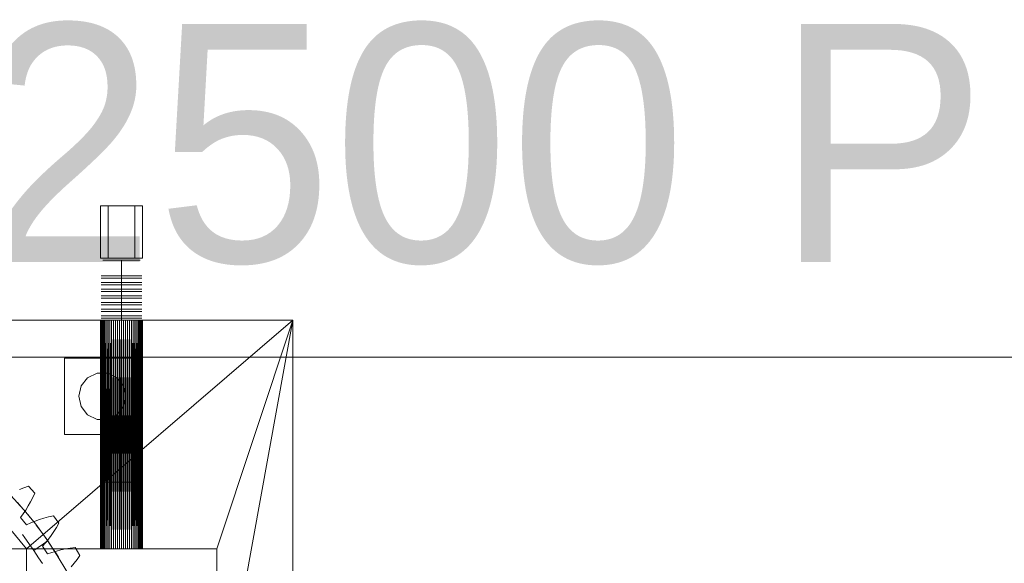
# Model space of a CAD drawing. Header units: millimetres. Extents: x -2233 to 61924, y -68080 to 6847.
# Tile 828 of 1056: x 25543 to 26578, y 1925 to 2495. Entities that reach past the tile are written whole.
import ezdxf

# ---------------------------------------------------------------- set-up
doc = ezdxf.new("R2010")
doc.units = ezdxf.units.MM
doc.layers.add('COTAS_P', color=1, linetype='Continuous', lineweight=0)
doc.layers.add('lateral_briquetadora', color=7, linetype='Continuous', lineweight=0)
doc.dimstyles.new('R19_100', dxfattribs={"dimtxt": 250, "dimasz": 150, "dimexe": 150, "dimexo": 80, "dimgap": 100, "dimtad": 1, "dimtih": 1, "dimtoh": 1, "dimdsep": 46, "dimcen": 0.09, "dimadec": 0, "dimazin": 0, "dimtfac": 1, "dimtdec": 4, "dimtofl": 0, "dimtmove": 0, "dimatfit": 3, "dimfxl": 1, "dimtolj": 1, "dimtzin": 0, "dimarcsym": 0})

# ---------------------------------------------------------------- blocks, each defined once
blk = doc.blocks.new('DIM_R28_7')
at = {"layer": 'COTAS_P'}
for p, q in [((24250.1, 2141), (24400.1, 2186)), ((26750.1, 2141), (26600.1, 2186)), ((24250.1, 1241), (24250.1, 2141)), ((24250.1, 2141), (26750.1, 2141)), ((24250.1, 2141), (24400.1, 2096)), ((26750.1, 2141), (26600.1, 2096)), ((26750.1, 1241), (26750.1, 2141))]:
    blk.add_line(p, q, dxfattribs=at)
blk.add_text('2500 P', height=250, dxfattribs=at).set_placement((25500.1, 2241))

msp = doc.modelspace()

# ---------------------------------------------------------------- linework, layer by layer
at = {"layer": 'lateral_briquetadora'}
for p, q in [((25628.067, 2300), (25672.067, 2300)), ((25628.067, 2300), (25628.067, 2245)), ((25636.067, 2300), (25664.067, 2300)), ((25636.067, 2300), (25636.067, 2245)), ((25664.067, 2300), (25664.067, 2245)), ((25672.067, 2300), (25672.067, 2245)), ((25628.067, 2245), (25672.067, 2245)), ((25636.067, 2245), (25664.067, 2245)), ((25634.431, 2243), (25630.569, 2243)), ((25641.39, 2243), (25634.431, 2243)), ((25650.067, 2243), (25641.39, 2243)), ((25650.067, 2243), (25650.067, 2226.5)), ((25650.067, 2243), (25658.745, 2243)), ((25658.745, 2243), (25665.704, 2243)), ((25665.704, 2243), (25669.566, 2243)), ((25632.867, 2226.5), (25628.619, 2226.5)), ((25634.431, 2226.5), (25630.569, 2226.5)), ((25640.522, 2226.5), (25632.867, 2226.5)), ((25641.39, 2226.5), (25634.431, 2226.5)), ((25650.067, 2226.5), (25640.522, 2226.5)), ((25650.067, 2226.5), (25641.39, 2226.5)), ((25650.067, 2226.5), (25650.067, 2224)), ((25650.067, 2226.5), (25659.613, 2226.5)), ((25650.067, 2226.5), (25658.745, 2226.5)), ((25658.745, 2226.5), (25665.704, 2226.5)), ((25659.613, 2226.5), (25667.268, 2226.5)), ((25665.704, 2226.5), (25669.566, 2226.5)), ((25667.268, 2226.5), (25671.516, 2226.5)), ((25632.867, 2224), (25628.619, 2224)), ((25632.867, 2219.5), (25628.619, 2219.5)), ((25632.867, 2217), (25628.619, 2217)), ((25634.431, 2224), (25630.569, 2224)), ((25634.431, 2219.5), (25630.569, 2219.5)), ((25634.431, 2217), (25630.569, 2217)), ((25640.522, 2224), (25632.867, 2224)), ((25640.522, 2219.5), (25632.867, 2219.5)), ((25640.522, 2217), (25632.867, 2217)), ((25641.39, 2224), (25634.431, 2224)), ((25641.39, 2219.5), (25634.431, 2219.5)), ((25641.39, 2217), (25634.431, 2217)), ((25650.067, 2224), (25640.522, 2224)), ((25650.067, 2219.5), (25640.522, 2219.5)), ((25650.067, 2217), (25640.522, 2217)), ((25650.067, 2224), (25641.39, 2224)), ((25650.067, 2219.5), (25641.39, 2219.5)), ((25650.067, 2217), (25641.39, 2217)), ((25650.067, 2224), (25650.067, 2219.5)), ((25650.067, 2224), (25658.745, 2224)), ((25650.067, 2224), (25659.613, 2224)), ((25650.067, 2219.5), (25650.067, 2217)), ((25650.067, 2219.5), (25658.745, 2219.5)), ((25650.067, 2219.5), (25659.613, 2219.5)), ((25650.067, 2217), (25650.067, 2212.5)), ((25650.067, 2217), (25658.745, 2217)), ((25650.067, 2217), (25659.613, 2217)), ((25658.745, 2224), (25665.704, 2224)), ((25658.745, 2219.5), (25665.704, 2219.5)), ((25658.745, 2217), (25665.704, 2217)), ((25659.613, 2224), (25667.268, 2224)), ((25659.613, 2219.5), (25667.268, 2219.5)), ((25659.613, 2217), (25667.268, 2217)), ((25665.704, 2224), (25669.566, 2224)), ((25665.704, 2219.5), (25669.566, 2219.5)), ((25665.704, 2217), (25669.566, 2217)), ((25667.268, 2224), (25671.516, 2224)), ((25667.268, 2219.5), (25671.516, 2219.5)), ((25667.268, 2217), (25671.516, 2217)), ((25632.867, 2212.5), (25628.619, 2212.5)), ((25632.867, 2210), (25628.619, 2210)), ((25632.867, 2205.5), (25628.619, 2205.5)), ((25634.431, 2212.5), (25630.569, 2212.5)), ((25634.431, 2210), (25630.569, 2210)), ((25634.431, 2205.5), (25630.569, 2205.5)), ((25640.522, 2212.5), (25632.867, 2212.5)), ((25640.522, 2210), (25632.867, 2210)), ((25640.522, 2205.5), (25632.867, 2205.5)), ((25641.39, 2212.5), (25634.431, 2212.5)), ((25641.39, 2210), (25634.431, 2210)), ((25641.39, 2205.5), (25634.431, 2205.5)), ((25650.067, 2212.5), (25640.522, 2212.5)), ((25650.067, 2210), (25640.522, 2210)), ((25650.067, 2205.5), (25640.522, 2205.5)), ((25650.067, 2212.5), (25641.39, 2212.5)), ((25650.067, 2210), (25641.39, 2210)), ((25650.067, 2205.5), (25641.39, 2205.5)), ((25650.067, 2212.5), (25650.067, 2210)), ((25650.067, 2212.5), (25658.745, 2212.5)), ((25650.067, 2212.5), (25659.613, 2212.5)), ((25650.067, 2210), (25650.067, 2205.5)), ((25650.067, 2210), (25658.745, 2210)), ((25650.067, 2210), (25659.613, 2210)), ((25650.067, 2205.5), (25650.067, 2203)), ((25650.067, 2205.5), (25658.745, 2205.5)), ((25650.067, 2205.5), (25659.613, 2205.5)), ((25658.745, 2212.5), (25665.704, 2212.5)), ((25658.745, 2210), (25665.704, 2210)), ((25658.745, 2205.5), (25665.704, 2205.5)), ((25659.613, 2212.5), (25667.268, 2212.5)), ((25659.613, 2210), (25667.268, 2210)), ((25659.613, 2205.5), (25667.268, 2205.5)), ((25665.704, 2212.5), (25669.566, 2212.5)), ((25665.704, 2210), (25669.566, 2210)), ((25665.704, 2205.5), (25669.566, 2205.5)), ((25667.268, 2212.5), (25671.516, 2212.5)), ((25667.268, 2210), (25671.516, 2210)), ((25667.268, 2205.5), (25671.516, 2205.5)), ((25632.867, 2203), (25628.619, 2203)), ((25632.867, 2198.5), (25628.619, 2198.5)), ((25632.867, 2196), (25628.619, 2196)), ((25634.431, 2203), (25630.569, 2203)), ((25634.431, 2198.5), (25630.569, 2198.5)), ((25634.431, 2196), (25630.569, 2196)), ((25640.522, 2203), (25632.867, 2203)), ((25640.522, 2198.5), (25632.867, 2198.5)), ((25640.522, 2196), (25632.867, 2196)), ((25641.39, 2203), (25634.431, 2203)), ((25641.39, 2198.5), (25634.431, 2198.5)), ((25641.39, 2196), (25634.431, 2196)), ((25650.067, 2203), (25640.522, 2203)), ((25650.067, 2198.5), (25640.522, 2198.5)), ((25650.067, 2196), (25640.522, 2196)), ((25650.067, 2203), (25641.39, 2203)), ((25650.067, 2198.5), (25641.39, 2198.5)), ((25650.067, 2196), (25641.39, 2196)), ((25650.067, 2203), (25650.067, 2198.5)), ((25650.067, 2203), (25658.745, 2203)), ((25650.067, 2203), (25659.613, 2203)), ((25650.067, 2198.5), (25650.067, 2196)), ((25650.067, 2198.5), (25658.745, 2198.5)), ((25650.067, 2198.5), (25659.613, 2198.5)), ((25650.067, 2196), (25650.067, 2191.5)), ((25650.067, 2196), (25658.745, 2196)), ((25650.067, 2196), (25659.613, 2196)), ((25658.745, 2203), (25665.704, 2203)), ((25658.745, 2198.5), (25665.704, 2198.5)), ((25658.745, 2196), (25665.704, 2196)), ((25659.613, 2203), (25667.268, 2203)), ((25659.613, 2198.5), (25667.268, 2198.5)), ((25659.613, 2196), (25667.268, 2196)), ((25665.704, 2203), (25669.566, 2203)), ((25665.704, 2198.5), (25669.566, 2198.5)), ((25665.704, 2196), (25669.566, 2196)), ((25667.268, 2203), (25671.516, 2203)), ((25667.268, 2198.5), (25671.516, 2198.5)), ((25667.268, 2196), (25671.516, 2196)), ((25632.867, 2191.5), (25628.619, 2191.5)), ((25632.867, 2189), (25628.619, 2189)), ((25632.867, 2184.5), (25628.619, 2184.5)), ((25634.431, 2191.5), (25630.569, 2191.5)), ((25634.431, 2189), (25630.569, 2189)), ((25634.431, 2184.5), (25630.569, 2184.5)), ((25640.522, 2191.5), (25632.867, 2191.5)), ((25640.522, 2189), (25632.867, 2189)), ((25640.522, 2184.5), (25632.867, 2184.5)), ((25641.39, 2191.5), (25634.431, 2191.5)), ((25641.39, 2189), (25634.431, 2189)), ((25641.39, 2184.5), (25634.431, 2184.5)), ((25650.067, 2191.5), (25640.522, 2191.5)), ((25650.067, 2189), (25640.522, 2189)), ((25650.067, 2184.5), (25640.522, 2184.5)), ((25650.067, 2191.5), (25641.39, 2191.5)), ((25650.067, 2189), (25641.39, 2189)), ((25650.067, 2184.5), (25641.39, 2184.5)), ((25650.067, 2191.5), (25650.067, 2189)), ((25650.067, 2191.5), (25658.745, 2191.5)), ((25650.067, 2191.5), (25659.613, 2191.5)), ((25650.067, 2189), (25650.067, 2184.5)), ((25650.067, 2189), (25658.745, 2189)), ((25650.067, 2189), (25659.613, 2189)), ((25650.067, 2184.5), (25650.067, 2182)), ((25650.067, 2184.5), (25658.745, 2184.5)), ((25650.067, 2184.5), (25659.613, 2184.5)), ((25658.745, 2191.5), (25665.704, 2191.5)), ((25658.745, 2189), (25665.704, 2189)), ((25658.745, 2184.5), (25665.704, 2184.5)), ((25659.613, 2191.5), (25667.268, 2191.5)), ((25659.613, 2189), (25667.268, 2189)), ((25659.613, 2184.5), (25667.268, 2184.5)), ((25665.704, 2191.5), (25669.566, 2191.5)), ((25665.704, 2189), (25669.566, 2189)), ((25665.704, 2184.5), (25669.566, 2184.5)), ((25667.268, 2191.5), (25671.516, 2191.5)), ((25667.268, 2189), (25671.516, 2189)), ((25667.268, 2184.5), (25671.516, 2184.5)), ((25350.067, 2180), (25550.067, 1940)), ((25830.067, 2180), (25350.067, 2180)), ((25645.775, 2180), (25350.067, 2180)), ((25643.681, 2180), (25350.067, 2180)), ((25641.648, 2180), (25350.067, 2180)), ((25639.697, 2180), (25350.067, 2180)), ((25637.845, 2180), (25350.067, 2180)), ((25636.111, 2180), (25350.067, 2180)), ((25634.511, 2180), (25350.067, 2180)), ((25633.061, 2180), (25350.067, 2180)), ((25631.775, 2180), (25350.067, 2180)), ((25630.665, 2180), (25350.067, 2180)), ((25629.742, 2180), (25350.067, 2180)), ((25629.015, 2180), (25350.067, 2180)), ((25628.49, 2180), (25350.067, 2180)), ((25628.173, 2180), (25350.067, 2180)), ((25628.067, 2180), (25350.067, 2180)), ((25350.067, 2180), (25647.911, 2180)), ((25830.067, 2180), (25550.067, 1940)), ((25628.067, 2180), (25628.173, 1940)), ((25628.067, 1940), (25628.067, 2180)), ((25628.067, 2180), (25628.173, 2180)), ((25628.173, 2180), (25628.49, 1940)), ((25628.173, 1940), (25628.173, 2180)), ((25628.173, 2180), (25628.49, 2180)), ((25628.49, 2180), (25629.015, 1940)), ((25628.49, 1940), (25628.49, 2180)), ((25628.49, 2180), (25629.015, 2180)), ((25632.867, 2182), (25628.619, 2182)), ((25629.015, 2180), (25629.742, 1940)), ((25629.015, 1940), (25629.015, 2180)), ((25629.015, 2180), (25629.742, 2180)), ((25629.742, 2180), (25630.665, 1940)), ((25629.742, 1940), (25629.742, 2180)), ((25629.742, 2180), (25630.665, 2180)), ((25630.665, 2180), (25629.742, 1940)), ((25634.431, 2182), (25630.569, 2182)), ((25630.665, 2180), (25631.775, 1940)), ((25630.665, 1940), (25630.665, 2180)), ((25630.665, 2180), (25631.775, 2180)), ((25631.775, 2180), (25633.061, 1940)), ((25631.775, 1940), (25631.775, 2180)), ((25631.775, 2180), (25633.061, 2180)), ((25640.522, 2182), (25632.867, 2182)), ((25633.061, 2180), (25634.511, 1940)), ((25633.061, 1940), (25633.061, 2180)), ((25633.061, 2180), (25634.511, 2180)), ((25641.39, 2182), (25634.431, 2182)), ((25634.511, 2180), (25634.511, 1940)), ((25634.511, 2180), (25636.111, 1940)), ((25634.511, 2180), (25636.111, 2180)), ((25636.111, 2180), (25636.111, 1940)), ((25636.111, 2180), (25637.845, 1940)), ((25636.111, 2180), (25637.845, 2180)), ((25637.845, 2180), (25637.845, 1940)), ((25637.845, 2180), (25639.697, 1940)), ((25637.845, 2180), (25639.697, 2180)), ((25639.697, 2180), (25637.845, 1940)), ((25639.697, 2180), (25639.697, 1940)), ((25639.697, 2180), (25641.648, 1940)), ((25639.697, 2180), (25641.648, 2180)), ((25650.067, 2182), (25640.522, 2182)), ((25650.067, 2182), (25641.39, 2182)), ((25641.648, 2180), (25641.648, 1940)), ((25641.648, 2180), (25643.681, 1940)), ((25641.648, 2180), (25643.681, 2180)), ((25643.681, 2180), (25643.681, 1940)), ((25643.681, 2180), (25645.775, 1940)), ((25643.681, 2180), (25645.775, 2180)), ((25645.775, 2180), (25645.775, 1940)), ((25645.775, 2180), (25647.911, 1940)), ((25645.775, 2180), (25647.911, 2180)), ((25645.775, 2180), (25830.067, 2180)), ((25647.911, 2180), (25647.911, 1940)), ((25647.911, 2180), (25650.067, 1940)), ((25647.911, 2180), (25650.067, 2180)), ((25647.911, 2180), (25830.067, 2180)), ((25650.067, 2180), (25647.911, 1940)), ((25650.067, 2182), (25650.067, 2010)), ((25650.067, 2182), (25659.613, 2182)), ((25650.067, 2182), (25658.745, 2182)), ((25650.067, 2180), (25650.067, 1940)), ((25650.067, 2180), (25652.224, 1940)), ((25650.067, 2180), (25652.224, 2180)), ((25650.067, 2180), (25830.067, 2180)), ((25652.224, 2180), (25652.224, 1940)), ((25652.224, 2180), (25654.359, 1940)), ((25652.224, 2180), (25654.359, 2180)), ((25652.224, 2180), (25830.067, 2180)), ((25654.359, 2180), (25654.359, 1940)), ((25654.359, 2180), (25656.454, 1940)), ((25654.359, 2180), (25656.454, 2180)), ((25654.359, 2180), (25830.067, 2180)), ((25656.454, 2180), (25656.454, 1940)), ((25656.454, 2180), (25658.487, 1940)), ((25656.454, 2180), (25658.487, 2180)), ((25656.454, 2180), (25830.067, 2180)), ((25658.487, 2180), (25658.487, 1940)), ((25658.487, 2180), (25660.438, 1940)), ((25658.487, 2180), (25660.438, 2180)), ((25658.487, 2180), (25830.067, 2180)), ((25658.745, 2182), (25665.704, 2182)), ((25659.613, 2182), (25667.268, 2182)), ((25660.438, 2180), (25660.438, 1940)), ((25662.29, 2180), (25660.438, 1940)), ((25660.438, 2180), (25662.29, 2180)), ((25660.438, 2180), (25830.067, 2180)), ((25660.438, 2180), (25662.29, 1940)), ((25662.29, 2180), (25662.29, 1940)), ((25662.29, 1940), (25664.024, 2180)), ((25662.29, 2180), (25664.024, 2180)), ((25662.29, 2180), (25830.067, 2180)), ((25662.29, 2180), (25664.024, 1940)), ((25664.024, 2180), (25664.024, 1940)), ((25664.024, 2180), (25665.624, 1940)), ((25664.024, 2180), (25665.624, 2180)), ((25664.024, 2180), (25830.067, 2180)), ((25665.624, 2180), (25665.624, 1940)), ((25665.624, 1940), (25667.074, 2180)), ((25665.624, 2180), (25667.074, 2180)), ((25830.067, 2180), (25665.624, 2180)), ((25667.074, 1940), (25665.624, 2180)), ((25665.704, 2182), (25669.566, 2182)), ((25667.074, 2180), (25667.074, 1940)), ((25667.074, 2180), (25668.36, 1940)), ((25667.074, 2180), (25668.36, 2180)), ((25830.067, 2180), (25667.074, 2180)), ((25667.268, 2182), (25671.516, 2182)), ((25668.36, 2180), (25669.47, 1940)), ((25668.36, 1940), (25668.36, 2180)), ((25668.36, 2180), (25669.47, 2180)), ((25830.067, 2180), (25668.36, 2180)), ((25669.47, 2180), (25669.47, 1940)), ((25669.47, 1940), (25670.393, 2180)), ((25669.47, 2180), (25670.393, 2180)), ((25830.067, 2180), (25669.47, 2180)), ((25670.393, 1940), (25669.47, 2180)), ((25670.393, 2180), (25670.393, 1940)), ((25670.393, 2180), (25671.12, 1940)), ((25670.393, 2180), (25671.12, 2180)), ((25830.067, 2180), (25670.393, 2180)), ((25671.12, 2180), (25671.12, 1940)), ((25671.12, 1940), (25671.645, 2180)), ((25671.12, 2180), (25671.645, 2180)), ((25830.067, 2180), (25671.12, 2180)), ((25671.645, 1940), (25671.12, 2180)), ((25671.645, 2180), (25671.645, 1940)), ((25671.645, 2180), (25671.962, 1940)), ((25671.645, 2180), (25671.962, 2180)), ((25830.067, 2180), (25671.645, 2180)), ((25671.962, 2180), (25671.962, 1940)), ((25671.962, 1940), (25672.067, 2180)), ((25671.962, 2180), (25672.067, 2180)), ((25830.067, 2180), (25671.962, 2180)), ((25671.962, 2180), (25672.067, 1940)), ((25672.067, 2180), (25672.067, 1940)), ((25672.067, 2180), (25830.067, 2180)), ((25830.067, 2180), (25750.067, 1940)), ((25750.067, 1740), (25830.067, 2180)), ((25830.067, 1320), (25830.067, 2180)), ((25590.067, 2140), (25590.067, 2060)), ((25670.067, 2140), (25590.067, 2140)), ((25670.067, 2140), (25670.067, 2060)), ((25614.48, 2119.546), (25624.504, 2124.373)), ((25624.504, 2124.373), (25635.631, 2124.373)), ((25635.631, 2124.373), (25645.655, 2119.546)), ((25605.067, 2100), (25607.543, 2110.847)), ((25607.543, 2110.847), (25614.48, 2119.546)), ((25645.655, 2119.546), (25652.592, 2110.847)), ((25652.592, 2110.847), (25655.067, 2100)), ((25607.543, 2089.153), (25605.067, 2100)), ((25655.067, 2100), (25652.592, 2089.153)), ((25614.48, 2080.454), (25607.543, 2089.153)), ((25624.504, 2075.627), (25614.48, 2080.454)), ((25645.655, 2080.454), (25635.631, 2075.627)), ((25652.592, 2089.153), (25645.655, 2080.454)), ((25635.631, 2075.627), (25624.504, 2075.627)), ((25670.067, 2060), (25590.067, 2060)), ((25634.431, 2010), (25630.569, 2010)), ((25641.39, 2010), (25634.431, 2010)), ((25650.067, 2010), (25641.39, 2010)), ((25650.067, 2010), (25658.745, 2010)), ((25658.745, 2010), (25665.704, 2010)), ((25665.704, 2010), (25669.566, 2010)), ((25542.841, 2002.116), (25547.553, 2003.95)), ((25547.553, 2003.95), (25552.377, 2005.652)), ((25552.377, 2005.652), (25558.999, 1998.345)), ((25558.999, 1998.345), (25556.833, 1993.711)), ((25533.939, 1995.697), (25547.285, 1980.972)), ((25540.706, 1988.419), (25546.747, 1981.596)), ((25554.546, 1989.202), (25552.132, 1984.826)), ((25556.833, 1993.711), (25554.546, 1989.202)), ((25546.895, 1976.521), (25544.045, 1972.632)), ((25546.747, 1981.596), (25551.477, 1976.023)), ((25549.585, 1980.594), (25546.895, 1976.521)), ((25547.285, 1980.972), (25559.869, 1965.589)), ((25552.132, 1984.826), (25549.585, 1980.594)), ((25551.477, 1976.023), (25554.058, 1972.89)), ((25544.045, 1972.632), (25550.293, 1965.018)), ((25550.293, 1965.018), (25554.664, 1967.055)), ((25554.664, 1967.055), (25559.183, 1968.899)), ((25559.183, 1968.899), (25563.831, 1970.571)), ((25563.831, 1970.571), (25568.594, 1972.085)), ((25568.594, 1972.085), (25573.463, 1973.448)), ((25573.463, 1973.448), (25578.43, 1974.669)), ((25578.43, 1974.669), (25584.304, 1966.748)), ((25584.304, 1966.748), (25581.694, 1962.349)), ((25559.869, 1965.589), (25571.657, 1949.589)), ((25562.976, 1961.534), (25560.511, 1964.76)), ((25567.329, 1955.662), (25562.976, 1961.534)), ((25572.602, 1948.23), (25567.329, 1955.662)), ((25578.976, 1958.086), (25576.145, 1953.967)), ((25581.694, 1962.349), (25578.976, 1958.086)), ((25548.458, 1951.486), (25546.15, 1954.82)), ((25552.616, 1945.478), (25548.458, 1951.486)), ((25557.801, 1937.986), (25552.616, 1945.478)), ((25557.801, 1937.986), (25572.602, 1948.23)), ((25570.119, 1946.216), (25566.901, 1942.624)), ((25573.196, 1950.005), (25570.119, 1946.216)), ((25571.657, 1949.589), (25582.619, 1933.013)), ((25572.602, 1948.23), (25577.701, 1940.676)), ((25576.145, 1953.967), (25573.196, 1950.005)), ((25550.067, 1940), (25470.067, 1940)), ((25550.067, 1940), (25550.067, 1740)), ((25634.511, 1940), (25550.067, 1940)), ((25550.067, 1940), (25633.061, 1940)), ((25636.111, 1940), (25550.067, 1940)), ((25637.845, 1940), (25550.067, 1940)), ((25550.067, 1940), (25631.775, 1940)), ((25639.697, 1940), (25550.067, 1940)), ((25550.067, 1940), (25630.665, 1940)), ((25641.648, 1940), (25550.067, 1940)), ((25550.067, 1940), (25629.742, 1940)), ((25643.681, 1940), (25550.067, 1940)), ((25550.067, 1940), (25629.015, 1940)), ((25550.067, 1940), (25628.49, 1940)), ((25645.775, 1940), (25550.067, 1940)), ((25647.911, 1940), (25550.067, 1940)), ((25550.067, 1940), (25628.173, 1940)), ((25650.067, 1940), (25550.067, 1940)), ((25550.067, 1940), (25628.067, 1940)), ((25750.067, 1940), (25550.067, 1940)), ((25557.801, 1937.986), (25562.987, 1930.494)), ((25566.901, 1942.624), (25572.373, 1934.435)), ((25572.373, 1934.435), (25576.923, 1936.034)), ((25576.923, 1936.034), (25581.601, 1937.426)), ((25577.701, 1940.676), (25581.663, 1934.534)), ((25581.601, 1937.426), (25586.39, 1938.634)), ((25586.39, 1938.634), (25591.278, 1939.674)), ((25591.278, 1939.674), (25596.258, 1940.554)), ((25596.258, 1940.554), (25601.32, 1941.281)), ((25601.32, 1941.281), (25606.39, 1932.823)), ((25628.173, 1940), (25628.067, 1940)), ((25628.49, 1940), (25628.173, 1940)), ((25629.015, 1940), (25628.49, 1940)), ((25629.742, 1940), (25629.015, 1940)), ((25630.665, 1940), (25629.742, 1940)), ((25631.775, 1940), (25630.665, 1940)), ((25633.061, 1940), (25631.775, 1940)), ((25634.511, 1940), (25633.061, 1940)), ((25636.111, 1940), (25634.511, 1940)), ((25637.845, 1940), (25636.111, 1940)), ((25639.697, 1940), (25637.845, 1940)), ((25641.648, 1940), (25639.697, 1940)), ((25643.681, 1940), (25641.648, 1940)), ((25645.775, 1940), (25643.681, 1940)), ((25647.911, 1940), (25645.775, 1940)), ((25650.067, 1940), (25647.911, 1940)), ((25652.224, 1940), (25650.067, 1940)), ((25650.067, 1940), (25750.067, 1940)), ((25654.359, 1940), (25652.224, 1940)), ((25652.224, 1940), (25750.067, 1940)), ((25656.454, 1940), (25654.359, 1940)), ((25654.359, 1940), (25750.067, 1940)), ((25658.487, 1940), (25656.454, 1940)), ((25656.454, 1940), (25750.067, 1940)), ((25660.438, 1940), (25658.487, 1940)), ((25658.487, 1940), (25750.067, 1940)), ((25662.29, 1940), (25660.438, 1940)), ((25660.438, 1940), (25750.067, 1940)), ((25664.024, 1940), (25662.29, 1940)), ((25662.29, 1940), (25750.067, 1940)), ((25665.624, 1940), (25664.024, 1940)), ((25664.024, 1940), (25750.067, 1940)), ((25667.074, 1940), (25665.624, 1940)), ((25665.624, 1940), (25750.067, 1940)), ((25668.36, 1940), (25667.074, 1940)), ((25667.074, 1940), (25750.067, 1940)), ((25669.47, 1940), (25668.36, 1940)), ((25668.36, 1940), (25750.067, 1940)), ((25670.393, 1940), (25669.47, 1940)), ((25669.47, 1940), (25750.067, 1940)), ((25671.12, 1940), (25670.393, 1940)), ((25670.393, 1940), (25750.067, 1940)), ((25671.645, 1940), (25671.12, 1940)), ((25671.12, 1940), (25750.067, 1940)), ((25671.962, 1940), (25671.645, 1940)), ((25671.645, 1940), (25750.067, 1940)), ((25672.067, 1940), (25671.962, 1940)), ((25671.962, 1940), (25750.067, 1940)), ((25672.067, 1940), (25750.067, 1940)), ((25750.067, 1940), (25750.067, 1740)), ((25562.987, 1930.494), (25567.145, 1924.485)), ((25581.663, 1934.534), (25583.814, 1931.091)), ((25582.619, 1933.013), (25592.728, 1915.903)), ((25600.239, 1924.725), (25597.017, 1920.903)), ((25603.362, 1928.701), (25600.239, 1924.725)), ((25606.39, 1932.823), (25603.362, 1928.701))]:
    msp.add_line(p, q, dxfattribs=at)

# ---------------------------------------------------------------- dimensions: what is measured, and where the dimension line sits
at = {"layer": 'COTAS_P'}
dim = msp.add_aligned_dim(p1=(24250.067, 1241), p2=(26750.067, 1241), distance=900, text='<> P', dimstyle='R19_100', dxfattribs=at)
dim.commit()
dim.dimension.update_dxf_attribs({"geometry": 'DIM_R28_7', "text_midpoint": (25500.067, 2141)})

doc.saveas('drawing.dxf')
